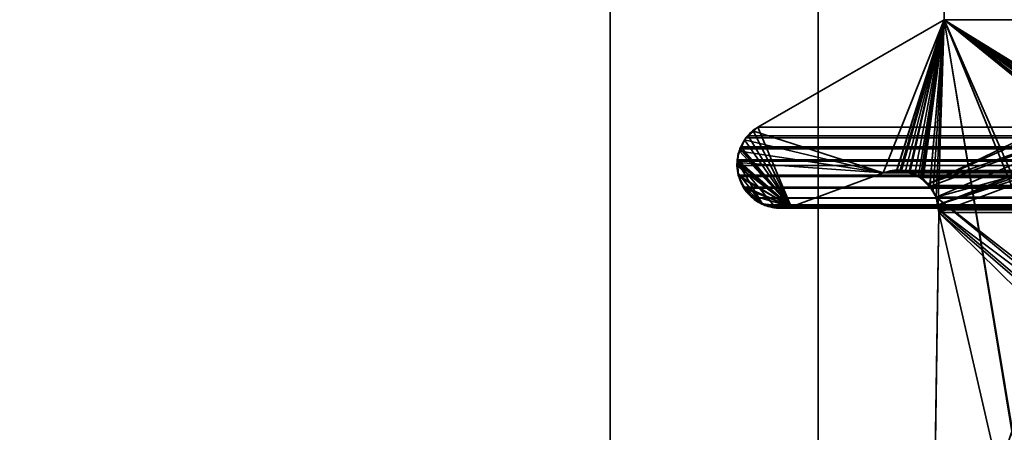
# Model space of a CAD drawing. Header units: millimetres. Extents: x -493 to 6693, y -115 to 145.
# Tile 368 of 656: x 1131.24 to 1138.35, y 3.37 to 6.35. Entities that reach past the tile are written whole.
import ezdxf

# ---------------------------------------------------------------- set-up
doc = ezdxf.new("R2010")
doc.units = ezdxf.units.MM
doc.layers.add('151', color=7, linetype='Continuous', true_color=0xffffff)

# ---------------------------------------------------------------- blocks, each defined once
blk = doc.blocks.new('UG_SURFACE_002')
at = {"layer": '151', "color": 252, "linetype": 'Continuous', "lineweight": 35}
for points in [[(2042.5, -15, 2200.2499), (2042.5, 135, 2200.2499), (957.5, 135, 2200.2499), (957.5, -15, 2200.2499)], [(1107.5, -15, 2050.2501), (1107.5, 135, 2050.2501), (1892.5, 135, 2050.2501), (1892.5, -15, 2050.2501)]]:
    blk.add_3dface(points, dxfattribs=at)
blk = doc.blocks.new('UG_SURFACE_115')
at = {"layer": '151', "color": 252, "linetype": 'Continuous', "lineweight": 35}
for points in [[(1135.5, -21.92, 2021.75), (1135.5, 12.92, 2021.75), (1135.5, 12.92, -7.75), (1135.5, -21.92, -7.75)], [(1135.5, 12.92, 2021.75), (1135.5, -21.92, 2021.75), (1137, -21.92, 2020.2501), (1137, 12.92, 2020.2501)], [(1137, 12.92, -7.75), (1137, -21.92, -7.75), (1135.5, -21.92, -7.75), (1135.5, 12.92, -7.75)], [(1137, -21.92, 2020.2501), (1137, -21.92, -7.75), (1137, 12.92, -7.75), (1137, 12.92, 2020.2501)]]:
    blk.add_3dface(points, dxfattribs=at)
blk = doc.blocks.new('UG_SURFACE_116')
at = {"layer": '151', "color": 252, "linetype": 'Continuous', "lineweight": 35}
for points in [[(1135.5, -21.92, 2021.75), (1135.5, 12.92, 2021.75), (1135.5, 12.92, -7.75), (1135.5, -21.92, -7.75)], [(1135.5, 12.92, 2021.75), (1135.5, -21.92, 2021.75), (1137, -21.92, 2020.2501), (1137, 12.92, 2020.2501)], [(1137, 12.92, -7.75), (1137, -21.92, -7.75), (1135.5, -21.92, -7.75), (1135.5, 12.92, -7.75)], [(1137, -21.92, 2020.2501), (1137, -21.92, -7.75), (1137, 12.92, -7.75), (1137, 12.92, 2020.2501)]]:
    blk.add_3dface(points, dxfattribs=at)
blk = doc.blocks.new('UG_SURFACE_118')
at = {"layer": '151', "color": 252, "linetype": 'Continuous', "lineweight": 35}
for points in [[(1135.5, -21.92, 2021.75), (1864.5, -21.92, 2021.75), (1864.5, 12.92, 2021.75), (1135.5, 12.92, 2021.75)], [(1137, 12.92, 2020.2501), (1137, -21.92, 2020.2501), (1135.5, -21.92, 2021.75), (1135.5, 12.92, 2021.75)], [(1137, -21.92, 2020.2501), (1137, 12.92, 2020.2501), (1863, 12.92, 2020.2501), (1863, -21.92, 2020.2501)]]:
    blk.add_3dface(points, dxfattribs=at)
blk = doc.blocks.new('UG_SURFACE_121')
at = {"layer": '151', "color": 7, "linetype": 'Continuous', "lineweight": 35}
for points in [[(1138.9384, 10.8663, -7.75), (1138.9384, 5.7187, -7.75), (1137.9112, 6.3541, -7.75), (1137.9112, 10.6334, -7.75)], [(1138.9384, 5.7187, 2018.3115), (1138.9384, 10.8663, 2018.3115), (1137.9112, 10.6334, 2019.3388), (1137.9112, 6.3541, 2019.3388)], [(1137.9112, 6.3541, 2019.3388), (1137.9112, 10.6334, 2019.3388), (1137.9112, 10.6334, -7.75), (1137.9112, 6.3541, -7.75)], [(1136.5358, 5.55, -7.75), (1136.5647, 5.5775, -7.75), (1137.9112, 6.3541, -7.75), (1137.4708, 5.2483, -7.75)], [(1136.5647, 5.5775, 2020.6852), (1137.9112, 6.3541, 2019.3388), (1137.9112, 6.3541, -7.75), (1136.5647, 5.5775, -7.75)], [(1136.8068, 5.0016, 2020.4432), (1137.4708, 5.2483, 2019.7792), (1137.9112, 6.3541, 2019.3388), (1136.5647, 5.5775, 2020.6852)], [(1137.5659, 5.2625, -7.75), (1137.4708, 5.2483, -7.75), (1137.9112, 6.3541, -7.75)], [(1137.9112, 6.3541, 2019.3388), (1137.4708, 5.2483, 2019.7792), (1137.5656, 5.2561, 2019.6843)], [(1137.5656, 5.2561, 2019.6843), (1137.6314, 5.2615, 2019.6187), (1137.9112, 6.3541, 2019.3388)], [(1137.9112, 6.3541, -7.75), (1137.5923, 5.2665, -7.75), (1137.5659, 5.2625, -7.75)], [(1137.6628, 5.2488, -7.75), (1137.5923, 5.2665, -7.75), (1137.9112, 6.3541, -7.75)], [(1137.9112, 6.3541, 2019.3388), (1137.6314, 5.2615, 2019.6187), (1137.6625, 5.2472, 2019.5875)], [(1137.9112, 6.3541, 2019.3388), (1137.6625, 5.2472, 2019.5875), (1137.7499, 5.2071, 2019.5)], [(1137.9112, 6.3541, -7.75), (1137.6983, 5.2399, -7.75), (1137.6628, 5.2488, -7.75)], [(1137.7467, 5.2043, -7.75), (1137.6983, 5.2399, -7.75), (1137.9112, 6.3541, -7.75)], [(1137.9112, 6.3541, -7.75), (1138.9384, 5.7187, -7.75), (1137.7963, 5.1678, -7.75), (1137.7467, 5.2043, -7.75)], [(1137.7499, 5.2071, 2019.5), (1137.7584, 5.2033, 2019.4917), (1137.9112, 6.3541, 2019.3388)], [(1137.9112, 6.3541, 2019.3388), (1137.7584, 5.2033, 2019.4917), (1137.8086, 5.1456, 2019.4414)], [(1137.8086, 5.1456, 2019.4414), (1137.8318, 5.1188, 2019.4182), (1137.9112, 6.3541, 2019.3388)], [(1137.9112, 6.3541, 2019.3388), (1137.8318, 5.1188, 2019.4182), (1137.8535, 5.0731, 2019.3965)], [(1137.8535, 5.0731, 2019.3965), (1137.8678, 5.0177, 2019.3822), (1137.9112, 6.3541, 2019.3388)], [(1138.8117, 0.8784, 2018.4383), (1137.9112, 6.3541, 2019.3388), (1137.8678, 5.0177, 2019.3822), (1137.8716, 4.9608, 2019.3784)], [(1137.9112, 6.3541, 2019.3388), (1138.9463, 5.638, 2018.3039), (1138.9414, 5.6882, 2018.3086)], [(1138.9414, 5.6882, 2018.3086), (1138.9384, 5.7187, 2018.3115), (1137.9112, 6.3541, 2019.3388)], [(1137.9112, 6.3541, 2019.3388), (1138.8994, 4.0942, 2018.3506), (1138.99, 5.5167, 2018.26), (1138.9666, 5.5817, 2018.2834)], [(1137.9112, 6.3541, 2019.3388), (1138.799, 0.9593, 2018.451), (1138.7951, 1.0412, 2018.4548)], [(1138.9666, 5.5817, 2018.2834), (1138.9463, 5.638, 2018.3039), (1137.9112, 6.3541, 2019.3388)], [(1137.9112, 6.3541, 2019.3388), (1138.8117, 0.8784, 2018.4383), (1138.799, 0.9593, 2018.451)], [(1138.7951, 1.0412, 2018.4548), (1138.8776, 3.9715, 2018.3723), (1137.9112, 6.3541, 2019.3388)], [(1138.8776, 3.9715, 2018.3723), (1138.8986, 4.0895, 2018.3513), (1138.8994, 4.0942, 2018.3506), (1137.9112, 6.3541, 2019.3388)], [(1137.7963, 5.1678, -7.75), (1138.9384, 5.7187, -7.75), (1138.9447, 5.689, -7.75)], [(1138.9447, 5.689, -7.75), (1138.9678, 5.5798, -7.75), (1137.7963, 5.1678, -7.75)], [(1136.4691, 5.4856, -7.75), (1136.47, 5.4877, -7.75), (1136.5358, 5.55, -7.75), (1137.4708, 5.2483, -7.75)], [(1136.5343, 5.5488, 2020.7157), (1136.4706, 5.4886, 2020.7794), (1136.4691, 5.4854, 2020.7808), (1136.8068, 5.0016, 2020.4432)], [(1136.5343, 5.5488, 2020.7157), (1136.5358, 5.55, -7.75), (1136.47, 5.4877, -7.75)], [(1136.47, 5.4877, -7.75), (1136.4706, 5.4886, 2020.7794), (1136.5343, 5.5488, 2020.7157)], [(1136.5358, 5.55, -7.75), (1136.5343, 5.5488, 2020.7157), (1136.5647, 5.5775, 2020.6852)], [(1136.5647, 5.5775, 2020.6852), (1136.5343, 5.5488, 2020.7157), (1136.8068, 5.0016, 2020.4432)], [(1136.5647, 5.5775, 2020.6852), (1136.5647, 5.5775, -7.75), (1136.5358, 5.55, -7.75)], [(1137.8081, 5.1482, -7.75), (1137.7963, 5.1678, -7.75), (1138.9678, 5.5798, -7.75)], [(1138.9678, 5.5798, -7.75), (1138.9742, 5.5488, -7.75), (1137.8535, 5.0731, -7.75), (1137.8081, 5.1482, -7.75)], [(1137.8678, 5.0177, -7.75), (1137.8535, 5.0731, -7.75), (1138.9742, 5.5488, -7.75), (1139.0296, 5.471, -7.75)], [(1136.4348, 5.4049, -7.75), (1136.4322, 5.405, 2020.8178), (1136.4691, 5.4854, 2020.7808)], [(1136.8068, 5.0016, 2020.4432), (1136.4691, 5.4854, 2020.7808), (1136.4322, 5.405, 2020.8178)], [(1136.4691, 5.4854, 2020.7808), (1136.4691, 5.4856, -7.75), (1136.4348, 5.4049, -7.75)], [(1137.4708, 5.2483, -7.75), (1136.4348, 5.4049, -7.75), (1136.4691, 5.4856, -7.75)], [(1136.4691, 5.4856, -7.75), (1136.4691, 5.4854, 2020.7808), (1136.4706, 5.4886, 2020.7794)], [(1136.4706, 5.4886, 2020.7794), (1136.47, 5.4877, -7.75), (1136.4691, 5.4856, -7.75)], [(1136.8068, 5.0016, 2020.4432), (1136.4322, 5.405, 2020.8178), (1136.4243, 5.388, 2020.8256), (1136.4168, 5.3218, 2020.8333)], [(1136.4201, 5.3223, -7.75), (1136.4204, 5.3707, -7.75), (1136.4348, 5.4049, -7.75), (1137.4708, 5.2483, -7.75)], [(1136.4204, 5.3707, -7.75), (1136.4243, 5.388, 2020.8256), (1136.4322, 5.405, 2020.8178)], [(1136.4322, 5.405, 2020.8178), (1136.4348, 5.4049, -7.75), (1136.4204, 5.3707, -7.75)], [(1137.825, 1.6459, -7.75), (1139.0734, 5.4097, -7.75), (1138.9108, 4.1239, -7.75), (1138.9031, 4.0887, -7.75)], [(1139.0734, 5.4097, -7.75), (1137.825, 1.6459, -7.75), (1137.8716, 4.9608, -7.75)], [(1137.8678, 5.0177, -7.75), (1139.0296, 5.471, -7.75), (1139.0498, 5.4428, -7.75)], [(1139.0498, 5.4428, -7.75), (1139.0734, 5.4097, -7.75), (1137.8678, 5.0177, -7.75)], [(1137.8716, 4.9608, -7.75), (1137.8678, 5.0177, -7.75), (1139.0734, 5.4097, -7.75)], [(1136.4201, 5.3223, -7.75), (1136.4168, 5.3218, 2020.8333), (1136.4243, 5.388, 2020.8256)], [(1136.4243, 5.388, 2020.8256), (1136.4204, 5.3707, -7.75), (1136.4201, 5.3223, -7.75)], [(1136.4235, 5.2316, 2020.8266), (1136.4142, 5.2992, 2020.8359), (1136.4201, 5.3223, -7.75)], [(1136.4142, 5.2992, 2020.8359), (1136.4168, 5.3218, 2020.8333), (1136.4201, 5.3223, -7.75)], [(1136.8068, 5.0016, 2020.4432), (1136.4168, 5.3218, 2020.8333), (1136.4142, 5.2992, 2020.8359), (1136.4235, 5.2316, 2020.8266)], [(1136.4201, 5.3223, -7.75), (1136.4199, 5.2475, -7.75), (1136.4235, 5.2316, 2020.8266)], [(1136.4199, 5.2475, -7.75), (1136.4201, 5.3223, -7.75), (1136.5974, 5.0268, -7.75)], [(1136.4201, 5.3223, -7.75), (1137.4708, 5.2483, -7.75), (1136.8068, 5.0016, -7.75), (1136.6966, 4.995, -7.75)], [(1136.6966, 4.995, -7.75), (1136.6897, 4.9946, -7.75), (1136.5974, 5.0268, -7.75), (1136.4201, 5.3223, -7.75)], [(1137.4708, 5.2483, -7.75), (1137.5659, 5.2625, -7.75), (1137.5656, 5.2561, 2019.6843)], [(1137.6314, 5.2615, 2019.6187), (1137.5656, 5.2561, 2019.6843), (1137.5659, 5.2625, -7.75)], [(1137.6314, 5.2615, 2019.6187), (1137.5659, 5.2625, -7.75), (1137.5923, 5.2665, -7.75)], [(1137.5923, 5.2665, -7.75), (1137.6628, 5.2488, -7.75), (1137.6625, 5.2472, 2019.5875)], [(1137.6625, 5.2472, 2019.5875), (1137.6314, 5.2615, 2019.6187), (1137.5923, 5.2665, -7.75)], [(1136.4199, 5.2475, -7.75), (1136.4235, 5.2316, -7.75), (1136.4235, 5.2316, 2020.8266)], [(1136.5974, 5.0268, -7.75), (1136.4611, 5.1543, -7.75), (1136.4235, 5.2316, -7.75), (1136.4199, 5.2475, -7.75)], [(1136.4235, 5.2316, -7.75), (1136.4611, 5.1543, -7.75), (1136.457, 5.1528, 2020.793)], [(1136.457, 5.1528, 2020.793), (1136.4235, 5.2316, 2020.8266), (1136.4235, 5.2316, -7.75)], [(1136.4235, 5.2316, 2020.8266), (1136.457, 5.1528, 2020.793), (1136.8068, 5.0016, 2020.4432)], [(1137.4708, 5.2483, 2019.7792), (1136.8068, 5.0016, 2020.4432), (1136.8068, 5.0016, -7.75), (1137.4708, 5.2483, -7.75)], [(1137.5656, 5.2561, 2019.6843), (1137.4708, 5.2483, 2019.7792), (1137.4708, 5.2483, -7.75)], [(1137.6625, 5.2472, 2019.5875), (1137.6628, 5.2488, -7.75), (1137.6983, 5.2399, -7.75)], [(1137.7499, 5.2071, 2019.5), (1137.6625, 5.2472, 2019.5875), (1137.6983, 5.2399, -7.75)], [(1137.6983, 5.2399, -7.75), (1137.7467, 5.2043, -7.75), (1137.7499, 5.2071, 2019.5)], [(1137.7584, 5.2033, 2019.4917), (1137.7499, 5.2071, 2019.5), (1137.7467, 5.2043, -7.75)], [(1137.7467, 5.2043, -7.75), (1137.7963, 5.1678, -7.75), (1137.8086, 5.1456, 2019.4414)], [(1137.8086, 5.1456, 2019.4414), (1137.7584, 5.2033, 2019.4917), (1137.7467, 5.2043, -7.75)], [(1136.4622, 5.1404, 2020.7877), (1136.457, 5.1528, 2020.793), (1136.4611, 5.1543, -7.75)], [(1136.457, 5.1528, 2020.793), (1136.4622, 5.1404, 2020.7877), (1136.5141, 5.0866, 2020.736), (1136.8068, 5.0016, 2020.4432)], [(1136.4611, 5.1543, -7.75), (1136.4808, 5.1139, -7.75), (1136.4622, 5.1404, 2020.7877)], [(1136.4611, 5.1543, -7.75), (1136.5974, 5.0268, -7.75), (1136.5675, 5.0372, -7.75), (1136.5142, 5.0843, -7.75)], [(1136.5142, 5.0843, -7.75), (1136.4808, 5.1139, -7.75), (1136.4611, 5.1543, -7.75)], [(1136.5141, 5.0866, 2020.736), (1136.4622, 5.1404, 2020.7877), (1136.4808, 5.1139, -7.75)], [(1137.7963, 5.1678, -7.75), (1137.8081, 5.1482, -7.75), (1137.8086, 5.1456, 2019.4414)], [(1137.8081, 5.1482, -7.75), (1137.8535, 5.0731, -7.75), (1137.8535, 5.0731, 2019.3965)], [(1137.8535, 5.0731, 2019.3965), (1137.8318, 5.1188, 2019.4182), (1137.8081, 5.1482, -7.75)], [(1137.8318, 5.1188, 2019.4182), (1137.8086, 5.1456, 2019.4414), (1137.8081, 5.1482, -7.75)], [(1136.4808, 5.1139, -7.75), (1136.5142, 5.0843, -7.75), (1136.5141, 5.0866, 2020.736)], [(1136.5521, 5.0471, 2020.6978), (1136.5141, 5.0866, 2020.736), (1136.5142, 5.0843, -7.75)], [(1136.8068, 5.0016, 2020.4432), (1136.5141, 5.0866, 2020.736), (1136.5521, 5.0471, 2020.6978), (1136.5962, 5.0239, 2020.6537)], [(1136.5142, 5.0843, -7.75), (1136.5675, 5.0372, -7.75), (1136.5521, 5.0471, 2020.6978)], [(1137.8535, 5.0731, -7.75), (1137.8678, 5.0177, -7.75), (1137.8716, 4.9608, 2019.3784)], [(1137.8716, 4.9608, 2019.3784), (1137.8678, 5.0177, 2019.3822), (1137.8535, 5.0731, -7.75)], [(1137.8678, 5.0177, 2019.3822), (1137.8535, 5.0731, 2019.3965), (1137.8535, 5.0731, -7.75)], [(1136.5962, 5.0239, 2020.6537), (1136.5521, 5.0471, 2020.6978), (1136.5675, 5.0372, -7.75)], [(1136.5675, 5.0372, -7.75), (1136.5974, 5.0268, -7.75), (1136.5962, 5.0239, 2020.6537)], [(1136.6167, 5.0132, 2020.6335), (1136.5962, 5.0239, 2020.6537), (1136.5974, 5.0268, -7.75)], [(1136.5962, 5.0239, 2020.6537), (1136.6167, 5.0132, 2020.6335), (1136.6972, 5.0054, 2020.5529)], [(1136.6972, 5.0054, 2020.5529), (1136.785, 4.9969, 2020.4649), (1136.8068, 5.0016, 2020.4432), (1136.5962, 5.0239, 2020.6537)], [(1136.5974, 5.0268, -7.75), (1136.6897, 4.9946, -7.75), (1136.6972, 5.0054, 2020.5529)], [(1136.6972, 5.0054, 2020.5529), (1136.6167, 5.0132, 2020.6335), (1136.5974, 5.0268, -7.75)], [(1136.6897, 4.9946, -7.75), (1136.6966, 4.995, -7.75), (1136.6972, 5.0054, 2020.5529)], [(1136.785, 4.9969, 2020.4649), (1136.6972, 5.0054, 2020.5529), (1136.6966, 4.995, -7.75)], [(1136.6966, 4.995, -7.75), (1136.8068, 5.0016, -7.75), (1136.8068, 5.0016, 2020.4432)], [(1136.8068, 5.0016, 2020.4432), (1136.785, 4.9969, 2020.4649), (1136.6966, 4.995, -7.75)], [(1137.8678, 5.0177, -7.75), (1137.8716, 4.9608, -7.75), (1137.8716, 4.9608, 2019.3784)], [(1137.825, 1.6459, 2019.4249), (1137.8716, 4.9608, 2019.3784), (1137.8716, 4.9608, -7.75), (1137.825, 1.6459, -7.75)], [(1137.8716, 4.9608, 2019.3784), (1137.825, 1.6459, 2019.4249), (1137.826, 1.4847, 2019.424), (1138.8117, 0.8784, 2018.4383)], [(1138.9031, 4.0887, -7.75), (1138.8776, 3.9715, -7.75), (1137.825, 1.6459, -7.75)], [(1138.8776, 3.9715, -7.75), (1138.7951, 1.0412, -7.75), (1137.8256, 1.4846, -7.75), (1137.825, 1.6459, -7.75)]]:
    blk.add_3dface(points, dxfattribs=at)
blk = doc.blocks.new('UG_SURFACE_122')
at = {"layer": '151', "color": 7, "linetype": 'Continuous', "lineweight": 35}
for points in [[(1137.9112, 6.3541, 2019.3388), (1137.9112, 10.6334, 2019.3388), (1138.9384, 10.8663, 2018.3115), (1138.9384, 5.7187, 2018.3115)], [(1862.0888, 6.3541, 2019.3388), (1862.0888, 10.6334, 2019.3388), (1137.9112, 10.6334, 2019.3388), (1137.9112, 6.3541, 2019.3388)], [(1136.5647, 5.5775, 2020.6852), (1137.9112, 6.3541, 2019.3388), (1137.4708, 5.2483, 2019.7792), (1136.8068, 5.0016, 2020.4432)], [(1863.4353, 5.5775, 2020.6852), (1862.0888, 6.3541, 2019.3388), (1137.9112, 6.3541, 2019.3388), (1136.5647, 5.5775, 2020.6852)], [(1137.5657, 5.2609, 2019.6843), (1137.4708, 5.2483, 2019.7792), (1137.9112, 6.3541, 2019.3388)], [(1137.9112, 6.3541, 2019.3388), (1137.6022, 5.2657, 2019.6478), (1137.5657, 5.2609, 2019.6843)], [(1137.6568, 5.2479, 2019.5932), (1137.6022, 5.2657, 2019.6478), (1137.9112, 6.3541, 2019.3388)], [(1137.9112, 6.3541, 2019.3388), (1137.7264, 5.2251, 2019.5236), (1137.6568, 5.2479, 2019.5932)], [(1137.7397, 5.2137, 2019.5103), (1137.7264, 5.2251, 2019.5236), (1137.9112, 6.3541, 2019.3388)], [(1137.8065, 5.1556, 2019.4435), (1137.7397, 5.2137, 2019.5103), (1137.9112, 6.3541, 2019.3388)], [(1137.9112, 6.3541, 2019.3388), (1137.8069, 5.1552, 2019.443), (1137.8065, 5.1556, 2019.4435)], [(1137.9112, 6.3541, 2019.3388), (1139.0761, 5.4072, 2018.1739), (1137.8535, 5.0731, 2019.3965), (1137.8069, 5.1552, 2019.443)], [(1137.9112, 6.3541, 2019.3388), (1138.9925, 5.5122, 2018.2574), (1139.0641, 5.4223, 2018.1859)], [(1137.9112, 6.3541, 2019.3388), (1138.9531, 5.6087, 2018.297), (1138.9871, 5.5255, 2018.2629)], [(1137.9112, 6.3541, 2019.3388), (1138.9384, 5.7187, 2018.3115), (1138.9474, 5.6514, 2018.3027)], [(1138.9871, 5.5255, 2018.2629), (1138.9925, 5.5122, 2018.2574), (1137.9112, 6.3541, 2019.3388)], [(1138.9474, 5.6514, 2018.3027), (1138.9531, 5.6087, 2018.297), (1137.9112, 6.3541, 2019.3388)], [(1139.0641, 5.4223, 2018.1859), (1139.0761, 5.4072, 2018.1739), (1137.9112, 6.3541, 2019.3388)], [(1136.8068, 5.0016, 2020.4432), (1136.4948, 5.5146, 2020.7553), (1136.5647, 5.5775, 2020.6852)], [(1136.5647, 5.5775, 2020.6852), (1136.4948, 5.5146, 2020.7553), (1863.5043, 5.5123, 2020.7543)], [(1863.5043, 5.5123, 2020.7543), (1863.4353, 5.5775, 2020.6852), (1136.5647, 5.5775, 2020.6852)], [(1136.8068, 5.0016, 2020.4432), (1136.4424, 5.4348, 2020.8075), (1136.48, 5.5013, 2020.7701), (1136.4948, 5.5146, 2020.7553)], [(1136.48, 5.5013, 2020.7701), (1136.4424, 5.4348, 2020.8075), (1863.5571, 5.4344, 2020.807)], [(1136.4948, 5.5146, 2020.7553), (1136.48, 5.5013, 2020.7701), (1863.5294, 5.4886, 2020.7794)], [(1136.48, 5.5013, 2020.7701), (1863.5571, 5.4344, 2020.807), (1863.5294, 5.4886, 2020.7794)], [(1863.5294, 5.4886, 2020.7794), (1863.5043, 5.5123, 2020.7543), (1136.4948, 5.5146, 2020.7553)], [(1136.4158, 5.3416, 2020.8342), (1136.4354, 5.4222, 2020.8147), (1136.4366, 5.4244, 2020.8135), (1136.8068, 5.0016, 2020.4432)], [(1136.4354, 5.4222, 2020.8147), (1136.4158, 5.3416, 2020.8342), (1863.5839, 5.331, 2020.834)], [(1136.4366, 5.4244, 2020.8135), (1136.4354, 5.4222, 2020.8147), (1863.5681, 5.4131, 2020.818)], [(1136.4354, 5.4222, 2020.8147), (1863.5839, 5.331, 2020.834), (1863.5681, 5.4131, 2020.818)], [(1136.8068, 5.0016, 2020.4432), (1136.4366, 5.4244, 2020.8135), (1136.4424, 5.4348, 2020.8075)], [(1136.4424, 5.4348, 2020.8075), (1136.4366, 5.4244, 2020.8135), (1863.5626, 5.4236, 2020.8127)], [(1863.5681, 5.4131, 2020.818), (1863.5626, 5.4236, 2020.8127), (1136.4366, 5.4244, 2020.8135)], [(1863.5626, 5.4236, 2020.8127), (1863.5571, 5.4344, 2020.807), (1136.4424, 5.4348, 2020.8075)], [(1137.8535, 5.0731, 2019.3965), (1139.0761, 5.4072, 2018.1739), (1139.0281, 4.2823, 2018.2219), (1138.965, 4.2089, 2018.285)], [(1136.8068, 5.0016, 2020.4432), (1136.4154, 5.3315, 2020.8347), (1136.4158, 5.3416, 2020.8342)], [(1136.4158, 5.3416, 2020.8342), (1136.4154, 5.3315, 2020.8347), (1863.5839, 5.331, 2020.834)], [(1136.4142, 5.3011, 2020.8359), (1136.4154, 5.3315, 2020.8347), (1136.8068, 5.0016, 2020.4432)], [(1863.5839, 5.331, 2020.834), (1136.4154, 5.3315, 2020.8347), (1136.4142, 5.3011, 2020.8359)], [(1863.5839, 5.331, 2020.834), (1136.4142, 5.3011, 2020.8359), (1136.4235, 5.2316, 2020.8266)], [(1136.8068, 5.0016, 2020.4432), (1136.4275, 5.2218, 2020.8225), (1136.4235, 5.2316, 2020.8266), (1136.4142, 5.3011, 2020.8359)], [(1136.4235, 5.2316, 2020.8266), (1863.5856, 5.3226, 2020.8356), (1863.5839, 5.331, 2020.834)], [(1136.4235, 5.2316, 2020.8266), (1863.5765, 5.2316, 2020.8266), (1863.5856, 5.3226, 2020.8356)], [(1862.393, 5.2652, 2019.6431), (1137.5657, 5.2609, 2019.6843), (1137.6022, 5.2657, 2019.6478)], [(1862.393, 5.2652, 2019.6431), (1862.4343, 5.2601, 2019.6843), (1137.5657, 5.2609, 2019.6843)], [(1137.6022, 5.2657, 2019.6478), (1862.3434, 5.2471, 2019.5935), (1862.393, 5.2652, 2019.6431)], [(1137.6022, 5.2657, 2019.6478), (1137.6568, 5.2479, 2019.5932), (1862.3434, 5.2471, 2019.5935)], [(1136.4275, 5.2218, 2020.8225), (1863.5725, 5.2218, 2020.8225), (1863.5765, 5.2316, 2020.8266), (1136.4235, 5.2316, 2020.8266)], [(1136.4657, 5.1377, 2020.7844), (1136.4596, 5.1447, 2020.7903), (1136.4275, 5.2218, 2020.8225), (1136.8068, 5.0016, 2020.4432)], [(1863.5403, 5.1444, 2020.7903), (1136.4275, 5.2218, 2020.8225), (1136.4596, 5.1447, 2020.7903)], [(1863.5403, 5.1444, 2020.7903), (1863.5725, 5.2218, 2020.8225), (1136.4275, 5.2218, 2020.8225)], [(1862.5292, 5.2483, 2019.7792), (1863.1932, 5.0016, 2020.4432), (1136.8068, 5.0016, 2020.4432), (1137.4708, 5.2483, 2019.7792)], [(1137.4708, 5.2483, 2019.7792), (1137.5657, 5.2609, 2019.6843), (1862.4343, 5.2601, 2019.6843)], [(1862.4343, 5.2601, 2019.6843), (1862.5292, 5.2483, 2019.7792), (1137.4708, 5.2483, 2019.7792)], [(1862.26, 5.2166, 2019.51), (1137.6568, 5.2479, 2019.5932), (1137.7264, 5.2251, 2019.5236)], [(1862.26, 5.2166, 2019.51), (1862.3434, 5.2471, 2019.5935), (1137.6568, 5.2479, 2019.5932)], [(1137.7264, 5.2251, 2019.5236), (1862.2594, 5.2161, 2019.5093), (1862.26, 5.2166, 2019.51)], [(1137.7264, 5.2251, 2019.5236), (1137.7397, 5.2137, 2019.5103), (1862.2594, 5.2161, 2019.5093)], [(1862.2594, 5.2161, 2019.5093), (1137.7397, 5.2137, 2019.5103), (1137.8065, 5.1556, 2019.4435)], [(1137.8065, 5.1556, 2019.4435), (1862.1938, 5.1547, 2019.444), (1862.2594, 5.2161, 2019.5093)], [(1863.5403, 5.1444, 2020.7903), (1136.4596, 5.1447, 2020.7903), (1136.4657, 5.1377, 2020.7844)], [(1136.4657, 5.1377, 2020.7844), (1863.5345, 5.1375, 2020.7844), (1863.5403, 5.1444, 2020.7903)], [(1136.4657, 5.1377, 2020.7844), (1136.8068, 5.0016, 2020.4432), (1136.616, 5.018, 2020.6339), (1136.5314, 5.0638, 2020.7186)], [(1136.5314, 5.0638, 2020.7186), (1136.5267, 5.0664, 2020.7233), (1136.4657, 5.1377, 2020.7844)], [(1863.5345, 5.1375, 2020.7844), (1136.4657, 5.1377, 2020.7844), (1136.5267, 5.0664, 2020.7233)], [(1863.4803, 5.0724, 2020.7303), (1863.5345, 5.1375, 2020.7844), (1136.5267, 5.0664, 2020.7233)], [(1862.1894, 5.1506, 2019.4395), (1137.8065, 5.1556, 2019.4435), (1137.8069, 5.1552, 2019.443)], [(1862.1894, 5.1506, 2019.4395), (1862.1938, 5.1547, 2019.444), (1137.8065, 5.1556, 2019.4435)], [(1137.8069, 5.1552, 2019.443), (1862.1465, 5.0731, 2019.3965), (1862.1894, 5.1506, 2019.4395)], [(1137.8069, 5.1552, 2019.443), (1137.8535, 5.0731, 2019.3965), (1862.1465, 5.0731, 2019.3965)], [(1863.4682, 5.0661, 2020.7181), (1863.4803, 5.0724, 2020.7303), (1136.5267, 5.0664, 2020.7233)], [(1136.5267, 5.0664, 2020.7233), (1136.5314, 5.0638, 2020.7186), (1863.4682, 5.0661, 2020.7181)], [(1863.3832, 5.022, 2020.6332), (1863.4682, 5.0661, 2020.7181), (1136.5314, 5.0638, 2020.7186)], [(1136.5314, 5.0638, 2020.7186), (1136.616, 5.018, 2020.6339), (1863.3832, 5.022, 2020.6332)], [(1138.965, 4.2089, 2018.285), (1138.9385, 4.178, 2018.3115), (1137.8535, 5.0731, 2019.3965)], [(1137.8715, 4.9803, 2019.3784), (1137.8535, 5.0731, 2019.3965), (1138.9385, 4.178, 2018.3115)], [(1862.1328, 5.0214, 2019.3827), (1137.8535, 5.0731, 2019.3965), (1137.8715, 4.9803, 2019.3784)], [(1862.1328, 5.0214, 2019.3827), (1862.1465, 5.0731, 2019.3965), (1137.8535, 5.0731, 2019.3965)], [(1863.3832, 5.022, 2020.6332), (1136.616, 5.018, 2020.6339), (1136.6394, 5.0054, 2020.6108)], [(1136.7071, 4.999, 2020.5429), (1136.6394, 5.0054, 2020.6108), (1136.616, 5.018, 2020.6339), (1136.8068, 5.0016, 2020.4432)], [(1863.3413, 5.0002, 2020.5913), (1863.3832, 5.022, 2020.6332), (1136.6394, 5.0054, 2020.6108)], [(1136.6394, 5.0054, 2020.6108), (1136.7071, 4.999, 2020.5429), (1863.2932, 5.0006, 2020.5433)], [(1863.2932, 5.0006, 2020.5433), (1863.3413, 5.0002, 2020.5913), (1136.6394, 5.0054, 2020.6108)], [(1136.8068, 5.0016, 2020.4432), (1136.763, 4.9938, 2020.4871), (1136.7071, 4.999, 2020.5429)], [(1136.7071, 4.999, 2020.5429), (1136.763, 4.9938, 2020.4871), (1863.1932, 5.0016, 2020.4432)], [(1863.1932, 5.0016, 2020.4432), (1863.2932, 5.0006, 2020.5433), (1136.7071, 4.999, 2020.5429)], [(1136.763, 4.9938, 2020.4871), (1136.8068, 5.0016, 2020.4432), (1863.1932, 5.0016, 2020.4432)], [(1137.8715, 4.9803, 2019.3784), (1862.1284, 4.9608, 2019.3784), (1862.1328, 5.0214, 2019.3827)], [(1137.8715, 4.9803, 2019.3784), (1138.9385, 4.178, 2018.3115), (1138.9041, 4.1013, 2018.3458)], [(1138.9041, 4.1013, 2018.3458), (1138.8956, 4.0824, 2018.3544), (1137.8716, 4.9608, 2019.3784), (1137.8715, 4.9803, 2019.3784)], [(1137.8715, 4.9803, 2019.3784), (1137.8716, 4.9608, 2019.3784), (1862.1284, 4.9608, 2019.3784)], [(1138.8776, 3.9715, 2018.3723), (1138.7951, 1.0412, 2018.4548), (1137.825, 1.6459, 2019.4249), (1137.8716, 4.9608, 2019.3784)], [(1862.175, 1.6459, 2019.4249), (1862.1284, 4.9608, 2019.3784), (1137.8716, 4.9608, 2019.3784), (1137.825, 1.6459, 2019.4249)], [(1137.8716, 4.9608, 2019.3784), (1138.8956, 4.0824, 2018.3544), (1138.8776, 3.9715, 2018.3723)]]:
    blk.add_3dface(points, dxfattribs=at)

msp = doc.modelspace()

# ---------------------------------------------------------------- linework, layer by layer
at = {"layer": '151', "color": 253, "linetype": 'Continuous', "lineweight": -3}
for p, q in [((1135.5, -21.92, 2021.75), (1135.5, 12.92, 2021.75)), ((1135.5, 12.92, -7.75), (1135.5, -21.92, -7.75)), ((1135.5, -21.92, 2021.75), (1135.5, 12.92, 2021.75)), ((1135.5, -21.92, 2021.75), (1135.5, 12.92, 2021.75)), ((1135.5, 12.92, -7.75), (1135.5, -21.92, -7.75)), ((1137, 12.92, -7.75), (1137, -21.92, -7.75)), ((1137, -21.92, 2020.25), (1137, 12.92, 2020.25)), ((1137, 12.92, -7.75), (1137, -21.92, -7.75)), ((1137, -21.92, 2020.25), (1137, 12.92, 2020.25)), ((1137, -21.92, 2020.25), (1137, 12.92, 2020.25)), ((1136.5647, 5.5775, 2020.6853), (1137.9112, 6.3541, 2019.3388)), ((1136.5647, 5.5775, 2020.6853), (1137.9112, 6.3541, 2019.3388)), ((1136.5647, 5.5775, -7.75), (1137.9112, 6.3541, -7.75)), ((1136.5647, 5.5775, 2020.6853), (1136.5647, 5.5775, -7.75)), ((1863.4353, 5.5775, 2020.6853), (1136.5647, 5.5775, 2020.6853)), ((1136.4234, 5.2316, 2020.8266), (1136.4234, 5.2316, -7.75)), ((1863.5766, 5.2316, 2020.8266), (1136.4234, 5.2316, 2020.8266)), ((1137.4709, 5.2483, 2019.7791), (1136.8068, 5.0016, 2020.4432)), ((1137.4709, 5.2483, -7.75), (1136.8068, 5.0016, -7.75)), ((1137.4709, 5.2483, 2019.7791), (1136.8068, 5.0016, 2020.4432)), ((1862.5291, 5.2483, 2019.7791), (1137.4709, 5.2483, 2019.7791)), ((1137.4709, 5.2483, 2019.7791), (1137.4709, 5.2483, -7.75)), ((1862.1465, 5.0731, 2019.3965), (1137.8535, 5.0731, 2019.3965)), ((1137.8535, 5.0731, 2019.3965), (1137.8535, 5.0731, -7.75)), ((1136.8068, 5.0016, 2020.4432), (1136.8068, 5.0016, -7.75)), ((1863.1932, 5.0016, 2020.4432), (1136.8068, 5.0016, 2020.4432)), ((1137.825, 1.6459, -7.75), (1137.8716, 4.9608, -7.75)), ((1137.825, 1.6459, 2019.425), (1137.8716, 4.9608, 2019.3784)), ((1137.8716, 4.9608, 2019.3784), (1137.825, 1.6459, 2019.425)), ((1137.8716, 4.9608, -7.75), (1137.8716, 4.9608, 2019.3784)), ((1137.8716, 4.9608, 2019.3784), (1862.1284, 4.9608, 2019.3784))]:
    msp.add_line(p, q, dxfattribs=at)
for points in [[(1136.5647, 5.5775, -7.75), (1136.4472, 5.5053, -7.75), (1136.3902, 5.3654, -7.75), (1136.4234, 5.2316, -7.75)], [(1136.5647, 5.5775, 2020.6853), (1136.4472, 5.5053, 2020.8028), (1136.3902, 5.3654, 2020.8598), (1136.4234, 5.2316, 2020.8266)], [(1137.4709, 5.2483, 2019.7791), (1137.6249, 5.3056, 2019.6251), (1137.7958, 5.227, 2019.4542), (1137.8535, 5.0731, 2019.3965)], [(1137.4709, 5.2483, -7.75), (1137.6249, 5.3056, -7.75), (1137.7958, 5.227, -7.75), (1137.8535, 5.0731, -7.75)], [(1136.4234, 5.2316, -7.75), (1136.4659, 5.0624, -7.75), (1136.6373, 4.9591, -7.75), (1136.8068, 5.0016, -7.75)], [(1136.4234, 5.2316, 2020.8266), (1136.4659, 5.0624, 2020.7841), (1136.6373, 4.9591, 2020.6127), (1136.8068, 5.0016, 2020.4432)], [(1137.8535, 5.0731, -7.75), (1137.8666, 5.0369, -7.75), (1137.8726, 4.9991, -7.75), (1137.8716, 4.9608, -7.75)], [(1137.8535, 5.0731, 2019.3965), (1137.8666, 5.0369, 2019.3834), (1137.8726, 4.9991, 2019.3774), (1137.8716, 4.9608, 2019.3784)]]:
    msp.add_open_spline(points, degree=3, dxfattribs=at)
for points, knots in [([(1136.5647, 5.5775, 2020.6853), (1136.5476, 5.567, 2020.7024), (1136.531, 5.5546, 2020.719), (1136.5029, 5.5286, 2020.7471), (1136.491, 5.5156, 2020.759), (1136.4705, 5.4891, 2020.7795), (1136.4617, 5.4758, 2020.7883), (1136.4469, 5.4492, 2020.8031), (1136.4407, 5.436, 2020.8093), (1136.4257, 5.3973, 2020.8243), (1136.4188, 5.3697, 2020.8312), (1136.4144, 5.3282, 2020.8356), (1136.4138, 5.3146, 2020.8362), (1136.4147, 5.2775, 2020.8353), (1136.4179, 5.2539, 2020.8321), (1136.4234, 5.2316, 2020.8266)], [0, 0, 0, 0, 0.178963, 0.178963, 0.322654, 0.322654, 0.445625, 0.445625, 0.552359, 0.552359, 0.747325, 0.747325, 0.839037, 0.839037, 1, 1, 1, 1]), ([(1137.8535, 5.0731, 2019.3965), (1137.8419, 5.1041, 2019.4081), (1137.8255, 5.132, 2019.4245), (1137.7833, 5.1847, 2019.4667), (1137.7555, 5.2079, 2019.4945), (1137.6873, 5.2484, 2019.5627), (1137.6447, 5.2617, 2019.6053), (1137.5584, 5.2699, 2019.6916), (1137.5134, 5.2641, 2019.7366), (1137.4709, 5.2483, 2019.7791)], [0, 0, 0, 0, 0.173579, 0.173579, 0.393617, 0.393617, 0.691558, 0.691558, 1, 1, 1, 1]), ([(1136.4234, 5.2316, 2020.8266), (1136.4314, 5.2, 2020.8186), (1136.4442, 5.1703, 2020.8058), (1136.4784, 5.1135, 2020.7716), (1136.5017, 5.0873, 2020.7483), (1136.5612, 5.0373, 2020.6888), (1136.6, 5.0172, 2020.65), (1136.6797, 4.9932, 2020.5703), (1136.7218, 4.9894, 2020.5282), (1136.7777, 4.9953, 2020.4723), (1136.7923, 4.9979, 2020.4577), (1136.8068, 5.0016, 2020.4432)], [0, 0, 0, 0, 0.159555, 0.159555, 0.354086, 0.354086, 0.62453, 0.62453, 0.902075, 0.902075, 1, 1, 1, 1]), ([(1137.8535, 5.0731, 2019.3965), (1137.8552, 5.0684, 2019.3948), (1137.8568, 5.0638, 2019.3932), (1137.8597, 5.0543, 2019.3903), (1137.8611, 5.0495, 2019.3889), (1137.8635, 5.0397, 2019.3865), (1137.8647, 5.0348, 2019.3853), (1137.8667, 5.0248, 2019.3833), (1137.8676, 5.0198, 2019.3824), (1137.8691, 5.0097, 2019.3809), (1137.8697, 5.0046, 2019.3803), (1137.8709, 4.9931, 2019.3791), (1137.8713, 4.9867, 2019.3787), (1137.8717, 4.9738, 2019.3783), (1137.8718, 4.9673, 2019.3782), (1137.8716, 4.9608, 2019.3784)], [0, 0, 0, 0, 0.133481, 0.133481, 0.266972, 0.266972, 0.400472, 0.400472, 0.533978, 0.533978, 0.667491, 0.667491, 0.833087, 0.833087, 1, 1, 1, 1])]:
    msp.add_open_spline(points, degree=3, knots=knots, dxfattribs=at)

# ---------------------------------------------------------------- block references
for name in ['UG_SURFACE_115', 'UG_SURFACE_116', 'UG_SURFACE_118', 'UG_SURFACE_002', 'UG_SURFACE_121', 'UG_SURFACE_122']:
    msp.add_blockref(name, (0, 0), dxfattribs=at)

doc.saveas('drawing.dxf')
